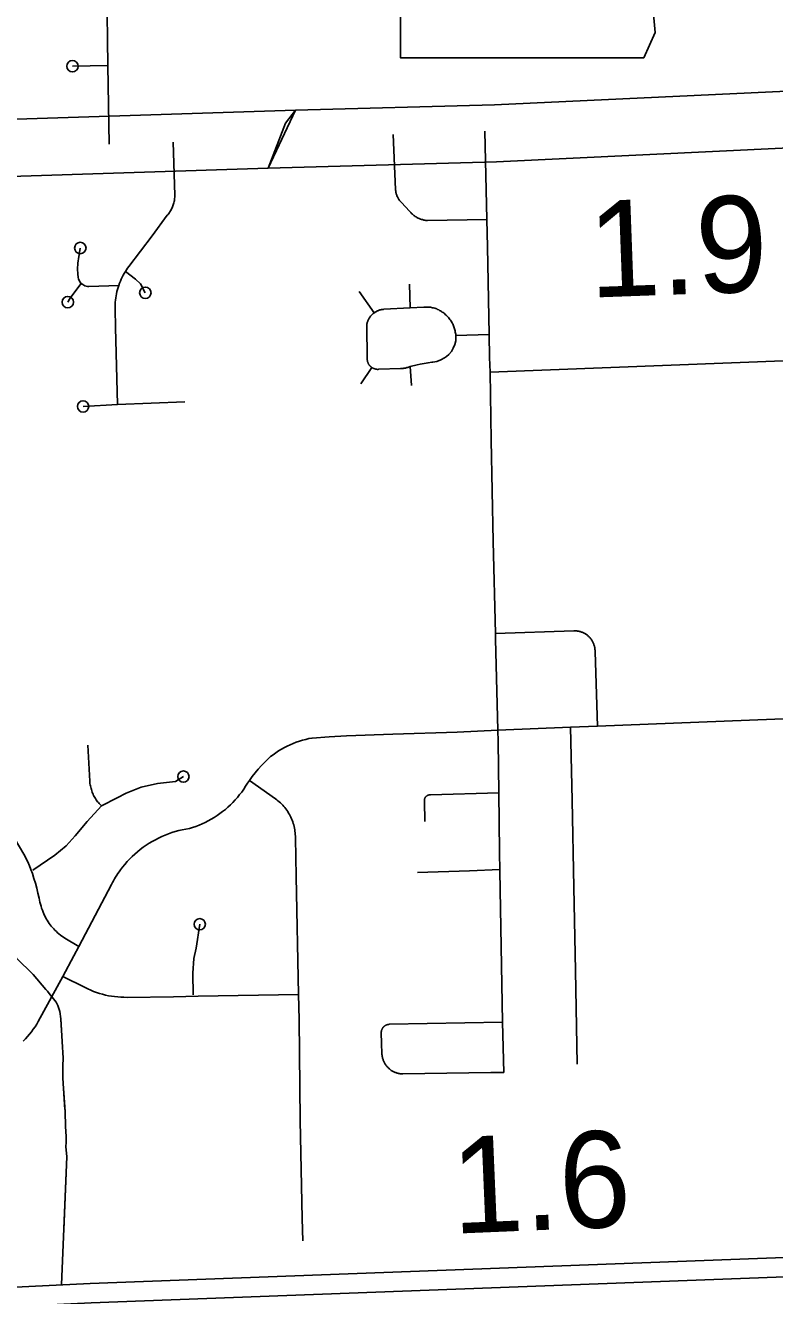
# Model space of a CAD drawing. Extents: x 309348 to 309445, y 336383 to 336484.
# Drawn here: x 309349.625 to 309350.282, y 336397.601 to 336398.714 of the extents above; entities that cross this region are included whole.
import ezdxf

# ---------------------------------------------------------------- set-up
doc = ezdxf.new("R2010")
doc.units = 0
doc.layers.add('R_Annotation', color=7, linetype='Continuous')

msp = doc.modelspace()

# ---------------------------------------------------------------- linework, layer by layer
at = {"layer": 'R_Annotation'}
msp.add_lwpolyline([(309349.9069, 336399.0038), (309349.9221, 336398.9023), (309349.9153, 336398.7483), (309349.9289, 336398.7398), (309349.9542, 336398.7398), (309349.9542, 336398.6857), (309350.1675, 336398.6857), (309350.1776, 336398.7077), (309350.1742, 336398.7432), (309350.1793, 336398.7838), (309350.1979, 336398.816), (309350.2098, 336398.8397), (309350.2267, 336398.8651), (309350.2369, 336398.8921), (309350.2453, 336398.9141), (309350.2606, 336398.9328), (309350.2639, 336398.9446), (309350.2572, 336398.9531), (309350.2047, 336398.9531), (309350.2166, 336398.9768), (309350.2182, 336398.992), (309350.2112, 336399.0037)], close=True, dxfattribs=at)
for points in [[(309349.6967, 336398.7469), (309349.6977, 336398.6788)], [(309349.8623, 336398.6397), (309350.0367, 336398.6445), (309350.293, 336398.6565), (309350.526, 336398.6654), (309350.5648, 336398.6692), (309350.6905, 336398.6719), (309350.8216, 336398.6772), (309351.0922, 336398.6862), (309351.1191, 336398.6887), (309351.2294, 336398.6901), (309351.5664, 336398.7029)], [(309349.6666, 336398.6782), (309349.6977, 336398.6788)], [(309349.6977, 336398.6788), (309349.6988, 336398.6098)], [(309351.5674, 336398.6529), (309351.2307, 336398.6401), (309351.1218, 336398.6387), (309351.0953, 336398.6362), (309350.8234, 336398.6272), (309350.692, 336398.622), (309350.5678, 336398.6192), (309350.5293, 336398.6155), (309350.2951, 336398.6066), (309350.0385, 336398.5945), (309349.8382, 336398.589)], [(309349.0646, 336398.614), (309349.8623, 336398.6397), (309349.8382, 336398.589), (309349.1241, 336398.5659)], [(309349.8382, 336398.589), (309349.8533, 336398.6283), (309349.8623, 336398.6397)], [(309349.9477, 336398.6185), (309349.9499, 336398.5701), (309349.9499, 336398.5695), (309349.95, 336398.5689), (309349.9501, 336398.5683), (309349.9502, 336398.5677), (309349.9504, 336398.5671), (309349.9505, 336398.5665), (309349.9507, 336398.5659), (309349.9509, 336398.5653), (309349.9511, 336398.5648), (309349.9514, 336398.5642), (309349.9516, 336398.5637), (309349.9519, 336398.5631), (309349.9522, 336398.5626), (309349.9525, 336398.5621), (309349.9528, 336398.5615), (309349.9532, 336398.561), (309349.9535, 336398.5606), (309349.9539, 336398.5601), (309349.9543, 336398.5596), (309349.9547, 336398.5592), (309349.9552, 336398.5587), (309349.9622, 336398.5513), (309349.9627, 336398.5507), (309349.9632, 336398.5501), (309349.9637, 336398.5495), (309349.9643, 336398.549), (309349.9648, 336398.5485), (309349.9654, 336398.548), (309349.966, 336398.5475), (309349.9666, 336398.5471), (309349.9672, 336398.5466), (309349.9679, 336398.5462), (309349.9685, 336398.5458), (309349.9692, 336398.5455), (309349.9698, 336398.5451), (309349.9705, 336398.5448), (309349.9712, 336398.5445), (309349.9719, 336398.5442), (309349.9727, 336398.544), (309349.9734, 336398.5438), (309349.9741, 336398.5436), (309349.9748, 336398.5434), (309349.9756, 336398.5432), (309349.9763, 336398.5431), (309349.9771, 336398.543), (309349.9778, 336398.543), (309350.03, 336398.5438)], [(309350.0281, 336398.6214), (309350.03, 336398.5438)], [(309349.755, 336398.6117), (309349.7564, 336398.5653), (309349.7564, 336398.5644), (309349.7563, 336398.5634), (309349.7562, 336398.5624), (309349.7561, 336398.5615), (309349.756, 336398.5605), (309349.7558, 336398.5596), (309349.7555, 336398.5586), (309349.7553, 336398.5577), (309349.755, 336398.5568), (309349.7547, 336398.5559), (309349.7543, 336398.555), (309349.7539, 336398.5541), (309349.7535, 336398.5532), (309349.7531, 336398.5523), (309349.7526, 336398.5515), (309349.7521, 336398.5507), (309349.7516, 336398.5499), (309349.751, 336398.5491), (309349.7504, 336398.5483), (309349.7498, 336398.5476), (309349.7366, 336398.5297), (309349.7161, 336398.5028), (309349.715, 336398.5013), (309349.714, 336398.4998), (309349.713, 336398.4982), (309349.712, 336398.4967)], [(309350.03, 336398.5438), (309350.0306, 336398.52), (309350.032, 336398.4432)], [(309349.6718, 336398.5094), (309349.6735, 336398.5189)], [(309349.6718, 336398.5094), (309349.6715, 336398.5077), (309349.6713, 336398.5057), (309349.6711, 336398.5004), (309349.6714, 336398.4962), (309349.6717, 336398.493), (309349.6719, 336398.4919), (309349.6727, 336398.4899), (309349.674, 336398.4882), (309349.6744, 336398.4878)], [(309349.712, 336398.4967), (309349.7111, 336398.495), (309349.7102, 336398.4933), (309349.7094, 336398.4916), (309349.7086, 336398.4898), (309349.7079, 336398.488), (309349.7072, 336398.4862)], [(309349.713, 336398.4982), (309349.7218, 336398.4917), (309349.7263, 336398.4875), (309349.7305, 336398.4797)], [(309349.6744, 336398.4878), (309349.6652, 336398.4757), (309349.6641, 336398.4741), (309349.6625, 336398.4715)], [(309349.6744, 336398.4878), (309349.6756, 336398.4868), (309349.6776, 336398.4858), (309349.6797, 336398.4853), (309349.6809, 336398.4853), (309349.7072, 336398.4862)], [(309349.7072, 336398.4862), (309349.7066, 336398.4844), (309349.7061, 336398.4826), (309349.7056, 336398.4808), (309349.7052, 336398.4789), (309349.7049, 336398.4771), (309349.7046, 336398.4752), (309349.7043, 336398.4733), (309349.7042, 336398.4714), (309349.704, 336398.4695), (309349.704, 336398.4676), (309349.704, 336398.4657), (309349.7043, 336398.4493), (309349.706, 336398.3817)], [(309349.9627, 336398.4664), (309349.9621, 336398.4872)], [(309349.9312, 336398.4622), (309349.9181, 336398.4808)], [(309349.9312, 336398.4622), (309349.9317, 336398.4625), (309349.9321, 336398.4628), (309349.9326, 336398.4631), (309349.9331, 336398.4634), (309349.9335, 336398.4636), (309349.934, 336398.4638), (309349.9345, 336398.464), (309349.935, 336398.4642), (309349.9355, 336398.4644), (309349.936, 336398.4646), (309349.9366, 336398.4647), (309349.9371, 336398.4648), (309349.9376, 336398.4649), (309349.9381, 336398.465), (309349.9387, 336398.4651), (309349.9392, 336398.4651), (309349.9397, 336398.4652), (309349.9627, 336398.4664)], [(309349.9627, 336398.4664), (309349.9747, 336398.467), (309349.9797, 336398.4672), (309349.9806, 336398.467), (309349.9815, 336398.4668), (309349.9824, 336398.4666), (309349.9833, 336398.4664), (309349.9842, 336398.4661), (309349.9851, 336398.4658), (309349.986, 336398.4655), (309349.9868, 336398.4651), (309349.9877, 336398.4647), (309349.9885, 336398.4643), (309349.9893, 336398.4638), (309349.9901, 336398.4633), (309349.9909, 336398.4628), (309349.9917, 336398.4623), (309349.9924, 336398.4617), (309349.9931, 336398.4611), (309349.9938, 336398.4605), (309349.9945, 336398.4599), (309349.9952, 336398.4592), (309349.9958, 336398.4586), (309349.9964, 336398.4579), (309349.997, 336398.4571), (309349.9976, 336398.4564), (309349.9981, 336398.4556), (309349.9986, 336398.4548), (309349.9991, 336398.454), (309349.9996, 336398.4532), (309350, 336398.4524), (309350.0004, 336398.4516), (309350.0008, 336398.4507), (309350.0011, 336398.4498), (309350.0014, 336398.449), (309350.0017, 336398.4481), (309350.0019, 336398.4472), (309350.0022, 336398.4463), (309350.0023, 336398.4453), (309350.0025, 336398.4444), (309350.0026, 336398.4435), (309350.0027, 336398.4423)], [(309349.9292, 336398.4141), (309349.9289, 336398.4143), (309349.9287, 336398.4145), (309349.9284, 336398.4147), (309349.9282, 336398.4149), (309349.9279, 336398.4151), (309349.9277, 336398.4153), (309349.9275, 336398.4156), (309349.9273, 336398.4158), (309349.9271, 336398.4161), (309349.9269, 336398.4163), (309349.9267, 336398.4166), (309349.9265, 336398.4168), (309349.9263, 336398.4171), (309349.9262, 336398.4174), (309349.926, 336398.4177), (309349.9259, 336398.4179), (309349.9258, 336398.4182), (309349.9257, 336398.4185), (309349.9255, 336398.4188), (309349.9254, 336398.4191), (309349.9254, 336398.4194), (309349.9253, 336398.4198), (309349.9252, 336398.4201), (309349.9252, 336398.4204), (309349.9251, 336398.4207), (309349.9251, 336398.421), (309349.9251, 336398.4213), (309349.9251, 336398.4217), (309349.9246, 336398.4514), (309349.9247, 336398.452), (309349.9248, 336398.4526), (309349.925, 336398.4531), (309349.9251, 336398.4537), (309349.9253, 336398.4542), (309349.9255, 336398.4547), (309349.9257, 336398.4553), (309349.9259, 336398.4558), (309349.9262, 336398.4563), (309349.9264, 336398.4568), (309349.9267, 336398.4573), (309349.927, 336398.4578), (309349.9273, 336398.4582), (309349.9276, 336398.4587), (309349.928, 336398.4591), (309349.9283, 336398.4596), (309349.9287, 336398.46), (309349.9291, 336398.4604), (309349.9295, 336398.4608), (309349.9299, 336398.4612), (309349.9303, 336398.4615), (309349.9308, 336398.4619), (309349.9312, 336398.4622)], [(309350.0027, 336398.4423), (309350.0028, 336398.4411), (309350.0026, 336398.4377), (309350.0018, 336398.4343), (309350.0005, 336398.4312), (309349.9988, 336398.4283), (309349.9966, 336398.4257), (309349.9945, 336398.4238), (309349.9927, 336398.4226), (309349.9895, 336398.4209), (309349.9861, 336398.4196), (309349.9825, 336398.4189)], [(309350.0027, 336398.4423), (309350.032, 336398.4432)], [(309350.032, 336398.4432), (309350.0324, 336398.423), (309350.0327, 336398.4102)], [(309349.9825, 336398.4189), (309349.9817, 336398.4188), (309349.9784, 336398.4184), (309349.9715, 336398.4172), (309349.9689, 336398.4166), (309349.9626, 336398.415)], [(309350.0327, 336398.4102), (309350.2974, 336398.4203)], [(309349.9292, 336398.4141), (309349.9195, 336398.4)], [(309349.9626, 336398.415), (309349.962, 336398.4148), (309349.9613, 336398.4145), (309349.9606, 336398.4143), (309349.9599, 336398.4141), (309349.9592, 336398.4139), (309349.9586, 336398.4137), (309349.9579, 336398.4136), (309349.9572, 336398.4135), (309349.9565, 336398.4134), (309349.9558, 336398.4133), (309349.955, 336398.4133), (309349.9543, 336398.4133), (309349.9353, 336398.4127), (309349.935, 336398.4127), (309349.9347, 336398.4126), (309349.9344, 336398.4126), (309349.9341, 336398.4126), (309349.9338, 336398.4126), (309349.9335, 336398.4127), (309349.9332, 336398.4127), (309349.9329, 336398.4127), (309349.9326, 336398.4128), (309349.9323, 336398.4128), (309349.932, 336398.4129), (309349.9317, 336398.413), (309349.9314, 336398.4131), (309349.9311, 336398.4132), (309349.9308, 336398.4133), (309349.9305, 336398.4134), (309349.9302, 336398.4135), (309349.93, 336398.4137), (309349.9297, 336398.4138), (309349.9294, 336398.414), (309349.9292, 336398.4141)], [(309349.9626, 336398.415), (309349.9638, 336398.3985)], [(309350.0327, 336398.4102), (309350.0338, 336398.3505), (309350.0356, 336398.2618), (309350.0375, 336398.1811)], [(309349.6759, 336398.3801), (309349.706, 336398.3817)], [(309349.706, 336398.3817), (309349.7651, 336398.3842)], [(309350.0375, 336398.1811), (309350.1062, 336398.1835), (309350.1068, 336398.1835), (309350.1075, 336398.1835), (309350.1081, 336398.1835), (309350.1087, 336398.1834), (309350.1093, 336398.1833), (309350.1099, 336398.1832), (309350.1105, 336398.1831), (309350.1111, 336398.183), (309350.1117, 336398.1828), (309350.1123, 336398.1826), (309350.1129, 336398.1824), (309350.1135, 336398.1822), (309350.1141, 336398.182), (309350.1146, 336398.1817), (309350.1152, 336398.1814), (309350.1157, 336398.1811), (309350.1163, 336398.1808), (309350.1168, 336398.1805), (309350.1173, 336398.1801), (309350.1178, 336398.1798), (309350.1183, 336398.1794), (309350.1188, 336398.179), (309350.1192, 336398.1785), (309350.1197, 336398.1781), (309350.1201, 336398.1776), (309350.1205, 336398.1772), (309350.1209, 336398.1767), (309350.1213, 336398.1762), (309350.1216, 336398.1757), (309350.122, 336398.1752), (309350.1223, 336398.1747), (309350.1226, 336398.1741), (309350.1229, 336398.1736), (309350.1232, 336398.173), (309350.1234, 336398.1724), (309350.1236, 336398.1719), (309350.1238, 336398.1713), (309350.124, 336398.1707), (309350.1242, 336398.1701), (309350.1243, 336398.1695), (309350.1245, 336398.1689), (309350.1246, 336398.1682), (309350.1247, 336398.1676), (309350.1247, 336398.167), (309350.1248, 336398.1664), (309350.1248, 336398.1658), (309350.1248, 336398.1651), (309350.127, 336398.1)], [(309350.0375, 336398.1811), (309350.0376, 336398.176), (309350.0397, 336398.0963)], [(309350.127, 336398.1), (309350.3047, 336398.1069)], [(309349.8218, 336398.0524), (309349.8242, 336398.0558), (309349.8268, 336398.0591), (309349.8295, 336398.0623), (309349.8323, 336398.0654), (309349.8352, 336398.0685), (309349.8382, 336398.0714), (309349.8404, 336398.0732), (309349.8427, 336398.0749), (309349.845, 336398.0766), (309349.8474, 336398.0782), (309349.8499, 336398.0797), (309349.8524, 336398.0811), (309349.855, 336398.0824), (309349.8576, 336398.0836), (309349.8602, 336398.0847), (309349.8629, 336398.0858), (309349.8656, 336398.0867), (309349.8683, 336398.0876), (309349.8711, 336398.0883), (309349.8739, 336398.089), (309349.8767, 336398.0895), (309349.8917, 336398.0907), (309349.9068, 336398.0915), (309349.9475, 336398.093), (309350.0039, 336398.0947), (309350.0397, 336398.0963)], [(309350.0397, 336398.0963), (309350.1033, 336398.0989)], [(309350.0397, 336398.0963), (309350.04, 336398.0866), (309350.0405, 336398.0414)], [(309350.1033, 336398.0989), (309350.127, 336398.1)], [(309350.1033, 336398.0989), (309350.1047, 336398.0351), (309350.1061, 336397.9585), (309350.1078, 336397.8859), (309350.1091, 336397.8038)], [(309349.6802, 336398.0832), (309349.6818, 336398.0518), (309349.6819, 336398.0507), (309349.682, 336398.0496), (309349.6822, 336398.0486), (309349.6824, 336398.0475), (309349.6826, 336398.0464), (309349.6829, 336398.0453), (309349.6832, 336398.0443), (309349.6835, 336398.0432), (309349.6839, 336398.0422), (309349.6843, 336398.0412), (309349.6847, 336398.0402), (309349.6852, 336398.0392), (309349.6857, 336398.0382), (309349.6862, 336398.0373), (309349.6868, 336398.0364), (309349.6874, 336398.0354), (309349.6881, 336398.0346), (309349.6887, 336398.0337), (309349.6894, 336398.0329), (309349.6901, 336398.032), (309349.6909, 336398.0312), (309349.6917, 336398.0305), (309349.6922, 336398.03)], [(309349.7639, 336398.0557), (309349.757, 336398.0514), (309349.7413, 336398.0498), (309349.7268, 336398.0465), (309349.7136, 336398.0412), (309349.7058, 336398.0371), (309349.6922, 336398.03), (309349.6795, 336398.0164), (309349.669, 336398.0037), (309349.6612, 336397.9951), (309349.6512, 336397.9868), (309349.6318, 336397.9736)], [(309349.7421, 336398.0019), (309349.745, 336398.0032), (309349.7479, 336398.0045), (309349.7508, 336398.0056), (309349.7538, 336398.0066), (309349.7568, 336398.0076), (309349.7598, 336398.0084), (309349.7629, 336398.0091), (309349.766, 336398.0097), (309349.7691, 336398.0103), (309349.7719, 336398.0111), (309349.7748, 336398.0121), (309349.7776, 336398.0132), (309349.7803, 336398.0144), (309349.783, 336398.0156), (309349.7857, 336398.017), (309349.7883, 336398.0185), (309349.7909, 336398.02), (309349.7934, 336398.0216), (309349.7959, 336398.0233), (309349.7983, 336398.0251), (309349.8007, 336398.027), (309349.8029, 336398.029), (309349.8051, 336398.031), (309349.8073, 336398.0331), (309349.8093, 336398.0353), (309349.8113, 336398.0375), (309349.8132, 336398.0399), (309349.8151, 336398.0422), (309349.8168, 336398.0447), (309349.8184, 336398.0473), (309349.8201, 336398.0499), (309349.8218, 336398.0524)], [(309349.8218, 336398.0524), (309349.8445, 336398.0363), (309349.8457, 336398.0354), (309349.8468, 336398.0346), (309349.8479, 336398.0336), (309349.8489, 336398.0327), (309349.85, 336398.0317), (309349.851, 336398.0307), (309349.8519, 336398.0296), (309349.8528, 336398.0285), (309349.8537, 336398.0274), (309349.8546, 336398.0262), (309349.8554, 336398.025), (309349.8561, 336398.0238), (309349.8568, 336398.0226), (309349.8575, 336398.0213), (309349.8581, 336398.0201), (309349.8587, 336398.0188), (309349.8593, 336398.0174), (309349.8598, 336398.0161), (309349.8602, 336398.0147), (309349.8606, 336398.0134), (309349.861, 336398.012), (309349.8613, 336398.0106), (309349.8615, 336398.0092), (309349.8617, 336398.0078), (309349.8619, 336398.0063), (309349.862, 336398.0049), (309349.8621, 336398.0035), (309349.8621, 336398.002), (309349.8629, 336397.9683), (309349.8649, 336397.8649)], [(309350.0405, 336398.0414), (309349.9804, 336398.0396), (309349.9803, 336398.0396), (309349.9801, 336398.0396), (309349.98, 336398.0396), (309349.9798, 336398.0396), (309349.9796, 336398.0396), (309349.9795, 336398.0396), (309349.9793, 336398.0396), (309349.9792, 336398.0396), (309349.979, 336398.0396), (309349.9788, 336398.0395), (309349.9787, 336398.0395), (309349.9785, 336398.0394), (309349.9784, 336398.0394), (309349.9782, 336398.0393), (309349.9781, 336398.0393), (309349.9779, 336398.0392), (309349.9778, 336398.0391), (309349.9776, 336398.0391), (309349.9775, 336398.039), (309349.9774, 336398.0389), (309349.9772, 336398.0388), (309349.9771, 336398.0387), (309349.977, 336398.0386), (309349.9769, 336398.0385), (309349.9767, 336398.0384), (309349.9766, 336398.0383), (309349.9765, 336398.0382), (309349.9764, 336398.0381), (309349.9763, 336398.0379), (309349.9762, 336398.0378), (309349.9761, 336398.0377), (309349.976, 336398.0375), (309349.9759, 336398.0374), (309349.9758, 336398.0373), (309349.9758, 336398.0371), (309349.9757, 336398.037), (309349.9756, 336398.0368), (309349.9756, 336398.0367), (309349.9755, 336398.0365), (309349.9755, 336398.0364), (309349.9754, 336398.0362), (309349.9754, 336398.0361), (309349.9753, 336398.0359), (309349.9753, 336398.0358), (309349.9753, 336398.0356), (309349.9753, 336398.0354), (309349.9753, 336398.0353), (309349.9753, 336398.0351), (309349.9752, 336398.035), (309349.9753, 336398.0348), (309349.9753, 336398.0346), (309349.9753, 336398.0345), (309349.9753, 336398.0343), (309349.9753, 336398.0342), (309349.9756, 336398.0165)], [(309350.0405, 336398.0414), (309350.0408, 336398.0161), (309350.041, 336397.9895), (309350.0413, 336397.9732)], [(309349.5929, 336398.0377), (309349.6012, 336398.0248), (309349.6123, 336398.0071), (309349.6163, 336398.0007), (309349.6202, 336397.9943), (309349.6239, 336397.9877), (309349.6274, 336397.981), (309349.6289, 336397.9776), (309349.6302, 336397.9742), (309349.6315, 336397.9707)], [(309349.6722, 336397.9067), (309349.701, 336397.9611), (309349.7018, 336397.9628), (309349.7026, 336397.9645), (309349.7035, 336397.9661), (309349.7044, 336397.9677), (309349.7054, 336397.9693), (309349.7064, 336397.9709), (309349.7075, 336397.9724), (309349.7086, 336397.9739), (309349.7105, 336397.9764), (309349.7125, 336397.9788), (309349.7146, 336397.9812), (309349.7167, 336397.9835), (309349.719, 336397.9857), (309349.7213, 336397.9878), (309349.7237, 336397.9899), (309349.7261, 336397.9919), (309349.7286, 336397.9938), (309349.7312, 336397.9956), (309349.7339, 336397.9973), (309349.7366, 336397.9989), (309349.7393, 336398.0004), (309349.7421, 336398.0019)], [(309350.0413, 336397.9744), (309350.0147, 336397.9731), (309349.9692, 336397.9717)], [(309350.0413, 336397.9732), (309350.0437, 336397.8405)], [(309349.6315, 336397.9707), (309349.6329, 336397.9665), (309349.6342, 336397.9623), (309349.6354, 336397.958), (309349.6364, 336397.9537), (309349.6373, 336397.9493), (309349.6377, 336397.9475), (309349.6381, 336397.9457), (309349.6385, 336397.9439), (309349.6391, 336397.9421), (309349.6396, 336397.9404), (309349.6403, 336397.9386), (309349.6409, 336397.9369), (309349.6416, 336397.9355), (309349.6422, 336397.934), (309349.6429, 336397.9326), (309349.6437, 336397.9312), (309349.6445, 336397.9298), (309349.6453, 336397.9285), (309349.6462, 336397.9271), (309349.6472, 336397.9258), (309349.6481, 336397.9246), (309349.6492, 336397.9234), (309349.6502, 336397.9222), (309349.6513, 336397.921), (309349.6525, 336397.9199), (309349.6536, 336397.9188), (309349.6548, 336397.9178), (309349.6561, 336397.9168), (309349.6574, 336397.9159), (309349.6587, 336397.9149), (309349.66, 336397.9141), (309349.6722, 336397.9067)], [(309349.6014, 336397.9303), (309349.6029, 336397.9223), (309349.6078, 336397.9091), (309349.6108, 336397.9044), (309349.6176, 336397.8966), (309349.6323, 336397.8822), (309349.6433, 336397.8692), (309349.6447, 336397.8676), (309349.6455, 336397.8666)], [(309349.7782, 336397.9263), (309349.775, 336397.9055), (309349.7731, 336397.8964), (309349.7723, 336397.8835), (309349.7726, 336397.8646)], [(309349.6581, 336397.8805), (309349.6679, 336397.8986), (309349.6722, 336397.9067)], [(309349.6176, 336397.8966), (309349.6323, 336397.8822), (309349.6433, 336397.8692), (309349.6447, 336397.8676), (309349.6472, 336397.8645), (309349.6489, 336397.8623), (309349.6523, 336397.858), (309349.6538, 336397.8551), (309349.6555, 336397.8498), (309349.6563, 336397.8435), (309349.6575, 336397.8237), (309349.6586, 336397.8089), (309349.6582, 336397.8023), (309349.6581, 336397.7914), (309349.6588, 336397.7824), (309349.6601, 336397.7622), (309349.6604, 336397.749), (309349.6612, 336397.7403), (309349.661, 336397.7355), (309349.6608, 336397.7313), (309349.6617, 336397.7228), (309349.6571, 336397.6104)], [(309349.6235, 336397.824), (309349.6254, 336397.826), (309349.6272, 336397.828), (309349.629, 336397.83), (309349.6307, 336397.8321), (309349.6323, 336397.8343), (309349.6338, 336397.8365), (309349.6353, 336397.8388), (309349.6367, 336397.8412), (309349.6581, 336397.8805)], [(309349.7769, 336397.8632), (309349.7551, 336397.8627), (309349.7145, 336397.8622), (309349.7117, 336397.8623), (309349.709, 336397.8624), (309349.7063, 336397.8626), (309349.7036, 336397.8629), (309349.7009, 336397.8633), (309349.6982, 336397.8637), (309349.6956, 336397.8643), (309349.6929, 336397.865), (309349.6903, 336397.8657), (309349.6877, 336397.8666), (309349.6852, 336397.8675), (309349.6827, 336397.8686), (309349.6802, 336397.8697), (309349.6778, 336397.8709), (309349.6581, 336397.8805)], [(309349.8649, 336397.8649), (309349.7769, 336397.8632)], [(309349.8649, 336397.8649), (309349.8653, 336397.8429), (309349.8663, 336397.7542), (309349.868, 336397.6684), (309349.8685, 336397.6488)], [(309349.6564, 336397.8432), (309349.6575, 336397.8237), (309349.6586, 336397.8089), (309349.6582, 336397.8023), (309349.6581, 336397.7914), (309349.6588, 336397.7824), (309349.6599, 336397.7641)], [(309350.0437, 336397.8405), (309349.9447, 336397.8387), (309349.9444, 336397.8387), (309349.9442, 336397.8387), (309349.9439, 336397.8386), (309349.9437, 336397.8386), (309349.9434, 336397.8386), (309349.9432, 336397.8385), (309349.9429, 336397.8385), (309349.9427, 336397.8384), (309349.9424, 336397.8383), (309349.9422, 336397.8382), (309349.942, 336397.8381), (309349.9417, 336397.838), (309349.9415, 336397.8379), (309349.9413, 336397.8378), (309349.9411, 336397.8377), (309349.9409, 336397.8376), (309349.9406, 336397.8374), (309349.9404, 336397.8373), (309349.9402, 336397.8371), (309349.94, 336397.837), (309349.9398, 336397.8368), (309349.9397, 336397.8366), (309349.9395, 336397.8364)], [(309350.0437, 336397.8405), (309350.0449, 336397.7965)], [(309349.9395, 336397.8364), (309349.9393, 336397.8363), (309349.9391, 336397.8361), (309349.939, 336397.8359), (309349.9388, 336397.8357), (309349.9387, 336397.8355), (309349.9385, 336397.8353), (309349.9384, 336397.835), (309349.9383, 336397.8348), (309349.9382, 336397.8346), (309349.9381, 336397.8344), (309349.938, 336397.8341), (309349.9379, 336397.8339), (309349.9378, 336397.8337), (309349.9377, 336397.8334), (309349.9376, 336397.8332), (309349.9376, 336397.8329), (309349.9375, 336397.8327), (309349.9375, 336397.8324), (309349.9374, 336397.8322), (309349.9374, 336397.8319), (309349.9374, 336397.8317), (309349.9374, 336397.8314), (309349.9374, 336397.8312), (309349.9376, 336397.822), (309349.938, 336397.8129), (309349.938, 336397.8122), (309349.9381, 336397.8116), (309349.9381, 336397.811), (309349.9383, 336397.8103), (309349.9384, 336397.8097), (309349.9385, 336397.8091), (309349.9387, 336397.8085), (309349.9389, 336397.8079), (309349.9391, 336397.8073), (309349.9394, 336397.8067), (309349.9396, 336397.8061), (309349.9399, 336397.8055), (309349.9402, 336397.8049), (309349.9405, 336397.8044), (309349.9408, 336397.8038), (309349.9412, 336397.8033), (309349.9415, 336397.8028), (309349.9419, 336397.8023), (309349.9423, 336397.8018), (309349.9427, 336397.8013), (309349.9432, 336397.8008), (309349.9436, 336397.8004), (309349.9441, 336397.7999), (309349.9446, 336397.7995), (309349.9451, 336397.7991), (309349.9456, 336397.7987), (309349.9461, 336397.7983), (309349.9467, 336397.798), (309349.9472, 336397.7977), (309349.9478, 336397.7973), (309349.9483, 336397.797), (309349.9489, 336397.7968), (309349.9495, 336397.7965), (309349.9501, 336397.7963), (309349.9507, 336397.7961), (309349.9513, 336397.7959), (309349.9519, 336397.7957), (309349.9525, 336397.7956), (309349.9532, 336397.7954), (309349.9538, 336397.7953), (309349.9544, 336397.7952), (309349.9551, 336397.7952), (309349.9557, 336397.7951), (309349.9563, 336397.7951), (309350.0335, 336397.7963), (309350.0449, 336397.7965)], [(309352.6868, 336397.729), (309352.1859, 336397.7061), (309351.1163, 336397.6639), (309350.5792, 336397.645), (309349.6821, 336397.6116), (309349.5744, 336397.6063), (309349.1696, 336397.5933), (309349.0937, 336397.5896), (309348.838, 336397.5802), (309348.6889, 336397.576), (309348.5061, 336397.574), (309348.4455, 336397.5778), (309348.4023, 336397.5837), (309348.3471, 336397.5936), (309348.2597, 336397.6131), (309348.2175, 336397.6264), (309348.1904, 336397.6364), (309348.1261, 336397.6629)], [(309349.6611, 336397.7377), (309349.661, 336397.7355), (309349.6608, 336397.7313), (309349.6617, 336397.7228), (309349.6591, 336397.6586)], [(309348.1138, 336397.6496), (309348.1842, 336397.6206), (309348.212, 336397.6103), (309348.2553, 336397.5967), (309348.3438, 336397.5769), (309348.3996, 336397.567), (309348.4438, 336397.5608), (309348.5057, 336397.557), (309348.6892, 336397.559), (309348.8386, 336397.5632), (309349.0944, 336397.5726), (309349.1703, 336397.5763), (309349.5751, 336397.5893), (309349.6829, 336397.5946), (309350.5798, 336397.6281), (309351.1169, 336397.6469), (309352.1866, 336397.6891), (309352.6878, 336397.712)]]:
    msp.add_lwpolyline(points, dxfattribs=at)
for centre in [(309349.6666, 336398.6782), (309349.6735, 336398.5189), (309349.6625, 336398.4715), (309349.7305, 336398.4797), (309349.6759, 336398.3801), (309349.7639, 336398.0557), (309349.7782, 336397.9263)]:
    msp.add_circle(centre, 0.005, dxfattribs=at)

# ---------------------------------------------------------------- texts
for s, rotation, p in [('1.9', 2.1055, (309350.1204, 336398.4754)), ('1.6', 2.4195, (309350.0005, 336397.6551))]:
    msp.add_text(s, height=0.08451, rotation=rotation, dxfattribs=at).set_placement(p)

doc.saveas('drawing.dxf')
